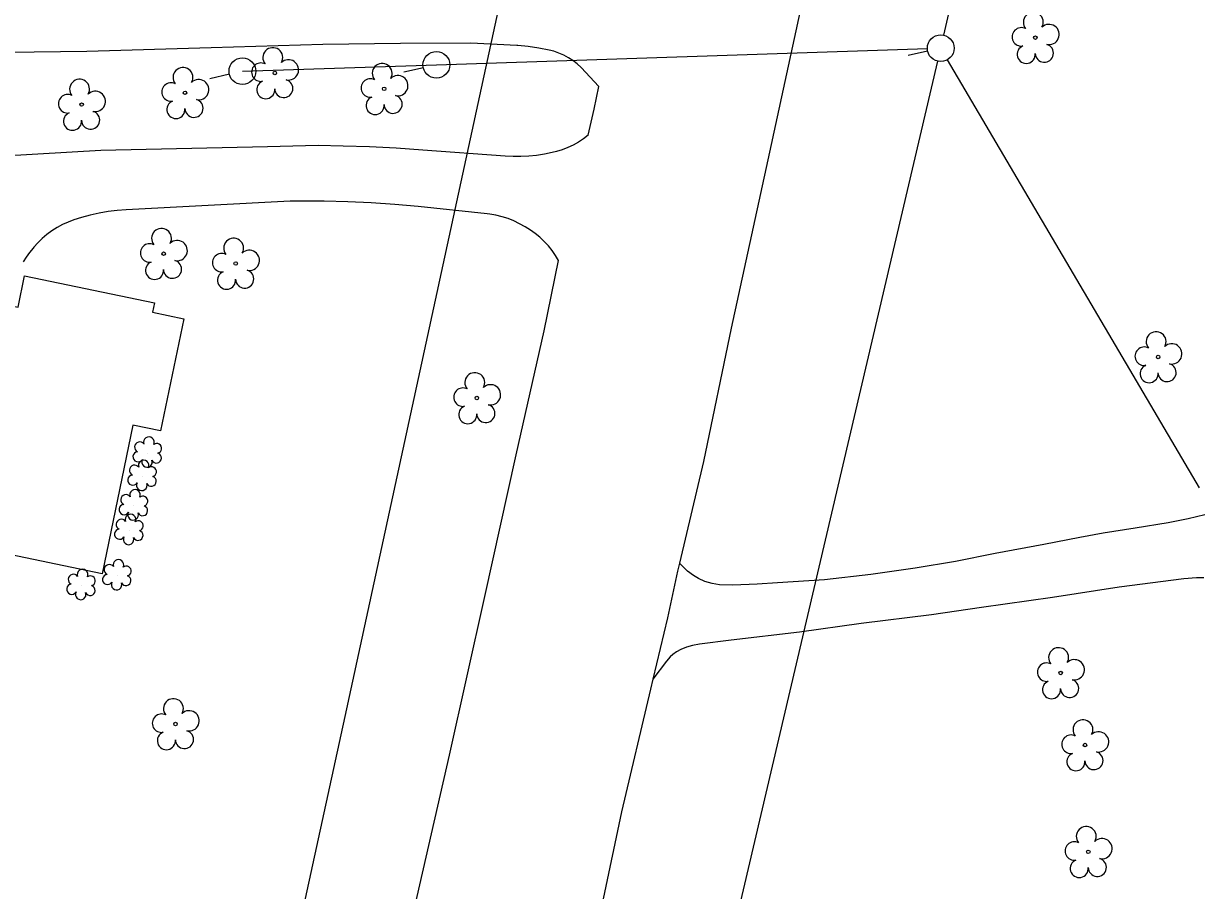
# Model space of a CAD drawing. Extents: x 1611576 to 1617186, y 899279 to 905462.
# Drawn here: x 1616262.5 to 1616482.4, y 900389.2 to 900551.3 of the extents above; entities that cross this region are included whole.
import ezdxf

# ---------------------------------------------------------------- set-up
doc = ezdxf.new("R2010")
doc.units = 0
for name, color, linetype in [('Default', 7, 'Continuous'), ('Exist Building', 7, 'Continuous'), ('Exist Roads EOP', 7, 'Continuous'), ('Exist Roads EOP Other', 7, 'Continuous'), ('Exist Roads Soil', 7, 'Continuous'), ('Exist Vegetation Shrub CELL', 7, 'Continuous'), ('Exist Vegetation Tree CELL', 7, 'Continuous'), ('Prop 6 In Gas Line (B2)', 7, 'Continuous'), ('Prop OH Pow Lines', 7, 'Continuous'), ('Prop OH Tel CATV Lines', 7, 'Continuous')]:
    doc.layers.add(name, color=color, linetype=linetype)

msp = doc.modelspace()

# ---------------------------------------------------------------- linework, layer by layer
at = {"layer": 'Default'}
for p, q in [((1616431.54, 900546.09), (1616427.89, 900545.26)), ((1616300.99, 900541.79), (1616297.33, 900540.95)), ((1616337.26, 900542.98), (1616333.6, 900542.15))]:
    msp.add_line(p, q, dxfattribs=at)
for centre in [(1616433.98, 900546.65), (1616303.43, 900542.35), (1616339.69, 900543.54)]:
    msp.add_circle(centre, 2.5, dxfattribs=at)
at = {"layer": 'Exist Building'}
msp.add_lwpolyline([(1616251.48, 900453.73), (1616257.01, 900480.33), (1616257.87, 900480.16), (1616260.51, 900492.89), (1616256.76, 900493.67), (1616257.86, 900498.97), (1616261.48, 900498.22), (1616262.7, 900504.1), (1616287, 900499.05), (1616286.63, 900497.28), (1616292.47, 900496.07), (1616288.11, 900475.12), (1616282.96, 900476.19), (1616277.18, 900448.39)], close=True, dxfattribs=at)
at = {"layer": 'Exist Roads EOP'}
for points in [[(1616408, 900555.08), (1616401.66, 900525.8), (1616394.8, 900494.3), (1616389.66, 900469.39), (1616385.14, 900450.42), (1616384.78, 900448.91), (1616382.9, 900440.17), (1616380.18, 900428.7), (1616379.74, 900426.85), (1616374.33, 900403.93), (1616367.67, 900372.56)], [(1616368.09, 900530.38), (1616369.21, 900535.28), (1616370.05, 900539.48)], [(1616277.78, 900124.91), (1616283.67, 900152.17), (1616291.12, 900186.08), (1616298.45, 900219.92), (1616305.64, 900251.41), (1616313.34, 900285.67), (1616320.34, 900318.08), (1616327.24, 900348.71), (1616334.4, 900380.72), (1616342.13, 900414.51), (1616348.75, 900444.16), (1616354.62, 900470.67), (1616359.82, 900493.8), (1616362.54, 900506.97)]]:
    msp.add_lwpolyline(points, dxfattribs=at)
at = {"layer": 'Exist Roads EOP Other'}
for points in [[(1616370.05, 900539.48), (1616366.76, 900543.06), (1616366.01, 900543.73), (1616365.21, 900544.33), (1616364.37, 900544.87), (1616363.49, 900545.34), (1616362.57, 900545.74), (1616361.62, 900546.07), (1616360.78, 900546.29), (1616358.83, 900546.66), (1616356.87, 900546.95), (1616354.89, 900547.17), (1616354.73, 900547.18), (1616346.12, 900547.56), (1616333, 900547.54), (1616318.49, 900547.35), (1616297.59, 900546.7), (1616274.35, 900546.05), (1616264.49, 900545.88), (1616253.57, 900545.71)], [(1616368.09, 900530.38), (1616367.2, 900529.7), (1616366.26, 900529.09), (1616365.28, 900528.54), (1616364.26, 900528.07), (1616363.22, 900527.67), (1616362.14, 900527.34), (1616361.34, 900527.15), (1616359.9, 900526.84), (1616358.44, 900526.61), (1616356.97, 900526.45), (1616355.5, 900526.38), (1616354.02, 900526.38), (1616352.56, 900526.47), (1616337.14, 900527.62), (1616332.18, 900527.94), (1616327.22, 900528.19), (1616322.25, 900528.36), (1616317.59, 900528.45), (1616312.87, 900528.36), (1616308.14, 900528.2), (1616276.99, 900527.5), (1616258.74, 900526.47)], [(1616362.54, 900506.97), (1616361.97, 900507.93), (1616361.33, 900508.85), (1616360.63, 900509.72), (1616359.86, 900510.54), (1616359.04, 900511.3), (1616358.17, 900512), (1616357.26, 900512.63), (1616356.28, 900513.28), (1616355.25, 900513.85), (1616354.19, 900514.36), (1616353.09, 900514.79), (1616351.97, 900515.15), (1616350.82, 900515.44), (1616349.66, 900515.64), (1616349.21, 900515.7), (1616336.31, 900517.08), (1616331.92, 900517.44), (1616327.53, 900517.73), (1616323.13, 900517.93), (1616318.73, 900518.05), (1616317.62, 900518.07), (1616314.98, 900518.07), (1616312.34, 900518.04), (1616281.72, 900516.46), (1616280.02, 900516.33), (1616278.32, 900516.11), (1616276.64, 900515.82), (1616274.98, 900515.46), (1616273.33, 900515.01), (1616271.93, 900514.56), (1616270.85, 900514.16), (1616269.81, 900513.69), (1616268.79, 900513.14), (1616267.82, 900512.52), (1616266.89, 900511.84), (1616266.01, 900511.1), (1616265.18, 900510.29), (1616264.41, 900509.43), (1616264.29, 900509.28), (1616263.62, 900508.47), (1616263.01, 900507.6), (1616262.46, 900506.7)]]:
    msp.add_lwpolyline(points, dxfattribs=at)
at = {"layer": 'Exist Roads Soil'}
for points in [[(1616483.38, 900459.45), (1616480.23, 900458.68), (1616476.52, 900457.9), (1616470.31, 900456.91), (1616464.33, 900456.02), (1616459.99, 900455.18), (1616453.25, 900453.89), (1616444.17, 900452.19), (1616436.76, 900450.73), (1616429.21, 900449.47), (1616420.91, 900448.29), (1616412.26, 900447.3), (1616403.49, 900446.72), (1616399.65, 900446.44), (1616395.1, 900446.27), (1616392.64, 900446.37), (1616391.26, 900446.61), (1616389.86, 900446.98), (1616388.71, 900447.51), (1616387.74, 900448.09), (1616386.67, 900448.88), (1616385.85, 900449.7), (1616385.14, 900450.42)], [(1616483.16, 900447.67), (1616481.8, 900447.65), (1616479.44, 900447.47), (1616467.36, 900445.91), (1616454.85, 900443.99), (1616441.59, 900442.11), (1616432.25, 900440.73), (1616419.12, 900439.11), (1616407.58, 900437.51), (1616394.8, 900435.99), (1616388.91, 900435.27), (1616387.59, 900435.01), (1616386.43, 900434.7), (1616385.37, 900434.26), (1616384.61, 900433.82), (1616383.87, 900433.3), (1616383.4, 900432.88), (1616382.72, 900432.08), (1616380.18, 900428.7)]]:
    msp.add_lwpolyline(points, dxfattribs=at)
at = {"layer": 'Exist Vegetation Shrub CELL'}
for p, q in [((1616285.72, 900470.97), (1616285.72, 900470.97)), ((1616284.75, 900466.62), (1616284.75, 900466.62)), ((1616283.13, 900461.12), (1616283.13, 900461.12)), ((1616282.28, 900456.51), (1616282.28, 900456.51)), ((1616280.02, 900448.05), (1616280.02, 900448.05)), ((1616273.33, 900446.22), (1616273.33, 900446.22))]:
    msp.add_line(p, q, dxfattribs=at)
for centre, radius, start, end in [((1616285.95, 900473.01), 0.99, 334.8391, 200.4717), ((1616284.24, 900472.1), 0.968, 35.8908, 245.4216), ((1616287.4, 900471.84), 0.929, 284.4567, 126.0861), ((1616283.92, 900470.27), 0.955, 95.1099, 327.9534), ((1616284.98, 900468.66), 0.99, 334.8391, 200.4717), ((1616285.6, 900469.29), 0.984, 151.2797, 21.387), ((1616287.36, 900470.04), 0.937, 204.9913, 73.4601), ((1616283.27, 900467.75), 0.968, 35.8908, 245.4216), ((1616286.42, 900467.49), 0.929, 284.4567, 126.0861), ((1616282.95, 900465.92), 0.955, 95.1099, 327.9534), ((1616284.62, 900464.94), 0.984, 151.2797, 21.387), ((1616286.39, 900465.69), 0.937, 204.9913, 73.4601), ((1616281.65, 900462.24), 0.968, 35.8908, 245.4216), ((1616283.36, 900463.16), 0.99, 334.8391, 200.4717), ((1616284.8, 900461.99), 0.929, 284.4567, 126.0861), ((1616281.33, 900460.41), 0.955, 95.1099, 327.9534), ((1616284.77, 900460.19), 0.937, 204.9913, 73.4601), ((1616280.8, 900457.64), 0.968, 35.8908, 245.4216), ((1616282.51, 900458.55), 0.99, 334.8391, 200.4717), ((1616283, 900459.43), 0.984, 151.2797, 21.387), ((1616283.95, 900457.38), 0.929, 284.4567, 126.0861), ((1616280.48, 900455.81), 0.955, 95.1099, 327.9534), ((1616283.91, 900455.58), 0.937, 204.9913, 73.4601), ((1616282.15, 900454.83), 0.984, 151.2797, 21.387), ((1616278.54, 900449.17), 0.968, 35.8908, 245.4216), ((1616280.25, 900450.09), 0.99, 334.8391, 200.4717), ((1616281.7, 900448.92), 0.929, 284.4567, 126.0861), ((1616271.84, 900447.35), 0.968, 35.8908, 245.4216), ((1616273.55, 900448.26), 0.99, 334.8391, 200.4717), ((1616275, 900447.09), 0.929, 284.4567, 126.0861), ((1616278.22, 900447.34), 0.955, 95.1099, 327.9534), ((1616281.66, 900447.12), 0.937, 204.9913, 73.4601), ((1616271.53, 900445.52), 0.955, 95.1099, 327.9534), ((1616273.2, 900444.54), 0.984, 151.2797, 21.387), ((1616274.96, 900445.29), 0.937, 204.9913, 73.4601), ((1616279.9, 900446.36), 0.984, 151.2797, 21.387)]:
    msp.add_arc(centre, radius, start, end, dxfattribs=at)
at = {"layer": 'Exist Vegetation Tree CELL'}
for p, q in [((1616451.68, 900548.62), (1616451.68, 900548.62)), ((1616309.49, 900542.01), (1616309.49, 900542.01)), ((1616292.7, 900538.32), (1616292.7, 900538.32)), ((1616329.94, 900539.06), (1616329.94, 900539.06)), ((1616273.37, 900536.11), (1616273.37, 900536.11)), ((1616288.7, 900508.23), (1616288.7, 900508.23)), ((1616302.18, 900506.4), (1616302.18, 900506.4)), ((1616474.63, 900488.92), (1616474.63, 900488.92)), ((1616347.26, 900481.27), (1616347.26, 900481.27)), ((1616456.41, 900429.87), (1616456.41, 900429.87)), ((1616290.91, 900420.33), (1616290.91, 900420.33)), ((1616460.95, 900416.39), (1616460.95, 900416.39)), ((1616461.57, 900396.44), (1616461.57, 900396.44))]:
    msp.add_line(p, q, dxfattribs=at)
for centre in [(1616451.68, 900548.62), (1616309.49, 900542.01), (1616292.7, 900538.32), (1616329.94, 900539.06), (1616273.37, 900536.11), (1616288.7, 900508.23), (1616302.18, 900506.4), (1616474.63, 900488.92), (1616347.26, 900481.27), (1616456.41, 900429.87), (1616290.91, 900420.33), (1616460.95, 900416.39), (1616461.57, 900396.44)]:
    msp.add_circle(centre, 0.326, dxfattribs=at)
for centre, radius, start, end in [((1616451.29, 900551.49), 1.86, 330.1651, 219.7134), ((1616449.07, 900548.77), 1.73, 62.6636, 279.3457), ((1616454.23, 900549.21), 1.9, 257.1011, 134.1999), ((1616309.11, 900544.89), 1.86, 330.1651, 219.7134), ((1616449.97, 900545.5), 1.69, 111.5671, 6.231), ((1616453.35, 900545.72), 1.7, 181.2822, 74.56), ((1616306.88, 900542.17), 1.73, 62.6636, 279.3457), ((1616312.04, 900542.6), 1.9, 257.1011, 134.1999), ((1616292.32, 900541.19), 1.86, 330.1651, 219.7134), ((1616329.56, 900541.94), 1.86, 330.1651, 219.7134), ((1616272.99, 900538.98), 1.86, 330.1651, 219.7134), ((1616290.1, 900538.47), 1.73, 62.6636, 279.3457), ((1616295.25, 900538.9), 1.9, 257.1011, 134.1999), ((1616307.79, 900538.89), 1.69, 111.5671, 6.231), ((1616311.16, 900539.11), 1.7, 181.2822, 74.56), ((1616327.34, 900539.22), 1.73, 62.6636, 279.3457), ((1616332.49, 900539.65), 1.9, 257.1011, 134.1999), ((1616270.77, 900536.26), 1.73, 62.6636, 279.3457), ((1616275.92, 900536.7), 1.9, 257.1011, 134.1999), ((1616328.24, 900535.94), 1.69, 111.5671, 6.231), ((1616331.61, 900536.17), 1.7, 181.2822, 74.56), ((1616291, 900535.19), 1.69, 111.5671, 6.231), ((1616294.38, 900535.42), 1.7, 181.2822, 74.56), ((1616271.67, 900532.99), 1.69, 111.5671, 6.231), ((1616275.05, 900533.21), 1.7, 181.2822, 74.56), ((1616288.31, 900511.1), 1.86, 330.1651, 219.7134), ((1616301.79, 900509.28), 1.86, 330.1651, 219.7134), ((1616286.09, 900508.38), 1.73, 62.6636, 279.3457), ((1616291.24, 900508.82), 1.9, 257.1011, 134.1999), ((1616304.72, 900506.99), 1.9, 257.1011, 134.1999), ((1616286.99, 900505.11), 1.69, 111.5671, 6.231), ((1616290.37, 900505.33), 1.7, 181.2822, 74.56), ((1616299.57, 900506.56), 1.73, 62.6636, 279.3457), ((1616300.47, 900503.28), 1.69, 111.5671, 6.231), ((1616303.85, 900503.5), 1.7, 181.2822, 74.56), ((1616474.25, 900491.79), 1.86, 330.1651, 219.7134), ((1616477.18, 900489.51), 1.9, 257.1011, 134.1999), ((1616472.03, 900489.07), 1.73, 62.6636, 279.3457), ((1616472.93, 900485.8), 1.69, 111.5671, 6.231), ((1616476.3, 900486.02), 1.7, 181.2822, 74.56), ((1616346.88, 900484.14), 1.86, 330.1651, 219.7134), ((1616344.66, 900481.42), 1.73, 62.6636, 279.3457), ((1616349.81, 900481.86), 1.9, 257.1011, 134.1999), ((1616345.56, 900478.15), 1.69, 111.5671, 6.231), ((1616348.94, 900478.37), 1.7, 181.2822, 74.56), ((1616456.02, 900432.74), 1.86, 330.1651, 219.7134), ((1616458.95, 900430.46), 1.9, 257.1011, 134.1999), ((1616453.8, 900430.02), 1.73, 62.6636, 279.3457), ((1616454.7, 900426.75), 1.69, 111.5671, 6.231), ((1616458.08, 900426.97), 1.7, 181.2822, 74.56), ((1616290.53, 900423.2), 1.86, 330.1651, 219.7134), ((1616288.31, 900420.48), 1.73, 62.6636, 279.3457), ((1616293.46, 900420.92), 1.9, 257.1011, 134.1999), ((1616460.57, 900419.27), 1.86, 330.1651, 219.7134), ((1616289.21, 900417.21), 1.69, 111.5671, 6.231), ((1616292.59, 900417.43), 1.7, 181.2822, 74.56), ((1616463.5, 900416.98), 1.9, 257.1011, 134.1999), ((1616458.35, 900416.55), 1.73, 62.6636, 279.3457), ((1616459.25, 900413.27), 1.69, 111.5671, 6.231), ((1616462.63, 900413.49), 1.7, 181.2822, 74.56), ((1616461.19, 900399.31), 1.86, 330.1651, 219.7134), ((1616464.12, 900397.03), 1.9, 257.1011, 134.1999), ((1616458.97, 900396.59), 1.73, 62.6636, 279.3457), ((1616459.87, 900393.32), 1.69, 111.5671, 6.231), ((1616463.25, 900393.54), 1.7, 181.2822, 74.56)]:
    msp.add_arc(centre, radius, start, end, dxfattribs=at)
at = {"layer": 'Prop 6 In Gas Line (B2)'}
for p, q in [((1616322.63, 900421.7), (1616377.71, 900675.57)), ((1616281.62, 900234.36), (1616322.63, 900421.7))]:
    msp.add_line(p, q, dxfattribs=at)
at = {"layer": 'Prop OH Pow Lines'}
for p, q in [((1616339.69, 900543.54), (1616431.48, 900546.57)), ((1616482.36, 900464.46), (1616435.25, 900544.5)), ((1616303.43, 900542.35), (1616339.69, 900543.54))]:
    msp.add_line(p, q, dxfattribs=at)
at = {"layer": 'Prop OH Tel CATV Lines'}
for p, q in [((1616434.55, 900549.09), (1616458.03, 900649.23)), ((1616394.17, 900376.86), (1616433.41, 900544.22))]:
    msp.add_line(p, q, dxfattribs=at)

doc.saveas('drawing.dxf')
